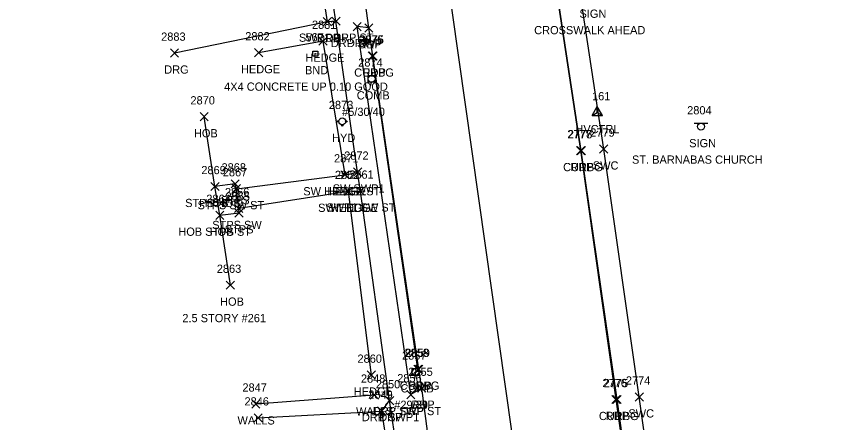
# Model space of a CAD drawing. Extents: x 1690689 to 1696275, y 438760 to 444007.
# Drawn here: x 1691078.4 to 1691277.8, y 441796.9 to 441895.7 of the extents above; entities that cross this region are included whole.
import ezdxf

# ---------------------------------------------------------------- set-up
doc = ezdxf.new("R2010")
doc.units = 0
for name, color, linetype in [('C_A', 7, 'Continuous'), ('C_I', 7, 'Continuous'), ('CPSM', 7, 'Continuous'), ('L_A', 7, 'Continuous'), ('L_C', 7, 'Continuous'), ('L_I', 7, 'Continuous'), ('L_TIC', 7, 'Continuous'), ('LAHR', 7, 'Continuous'), ('LBC', 7, 'Continuous'), ('LBF', 7, 'Continuous'), ('Level 18', 7, 'Continuous'), ('LWS', 7, 'Continuous'), ('M_A', 7, 'Continuous'), ('M_C', 7, 'Continuous'), ('M_I', 7, 'Continuous'), ('P_A', 7, 'Continuous'), ('P_I', 7, 'Continuous'), ('P_TIC', 7, 'Continuous'), ('PET', 7, 'Continuous'), ('PRC', 7, 'Continuous'), ('R_A', 7, 'Continuous'), ('R_I', 7, 'Continuous'), ('R_TIC', 7, 'Continuous'), ('RC', 7, 'Continuous'), ('RDG', 7, 'Continuous'), ('RDP', 7, 'Continuous'), ('RSW', 7, 'Continuous'), ('S_A', 7, 'Continuous'), ('S_C', 7, 'Continuous'), ('S_I', 7, 'Continuous'), ('SSGN', 7, 'Continuous'), ('U_A', 7, 'Continuous'), ('U_C', 7, 'Continuous'), ('U_I', 7, 'Continuous'), ('UP', 7, 'Continuous'), ('UWFH', 7, 'Continuous')]:
    doc.layers.add(name, color=color, linetype=linetype)

msp = doc.modelspace()

# ---------------------------------------------------------------- linework, layer by layer
at = {"layer": 'CPSM'}
for p, q in [((1691218.55, 441871.54), (1691219.8, 441873.71)), ((1691218.55, 441871.54), (1691219.8, 441872.26)), ((1691221.05, 441871.54), (1691219.8, 441873.71)), ((1691219.8, 441872.26), (1691219.8, 441873.71)), ((1691219.8, 441872.26), (1691219.8, 441872.26)), ((1691219.8, 441872.26), (1691221.05, 441871.54)), ((1691218.55, 441871.54), (1691221.05, 441871.54))]:
    msp.add_line(p, q, dxfattribs=at)
at = {"layer": 'L_TIC'}
for points in [[(1691152.07, 441888.63), (1691154.07, 441890.63)], [(1691154.07, 441888.63), (1691152.07, 441890.63)], [(1691136.4, 441885.83), (1691138.4, 441887.83)], [(1691138.4, 441885.83), (1691136.4, 441887.83)], [(1691123.15, 441870.25), (1691125.15, 441872.25)], [(1691125.15, 441870.25), (1691123.15, 441872.25)], [(1691157.43, 441856.14), (1691159.43, 441858.14)], [(1691159.43, 441856.14), (1691157.43, 441858.14)], [(1691125.76, 441853.29), (1691127.76, 441855.29)], [(1691127.76, 441853.29), (1691125.76, 441855.29)], [(1691125.76, 441853.29), (1691127.76, 441855.29)], [(1691127.76, 441853.29), (1691125.76, 441855.29)], [(1691130.67, 441853.95), (1691132.67, 441855.95)], [(1691132.67, 441853.95), (1691130.67, 441855.95)], [(1691130.98, 441852.76), (1691132.98, 441854.76)], [(1691132.98, 441852.76), (1691130.98, 441854.76)], [(1691158.26, 441852.11), (1691160.26, 441854.11)], [(1691160.26, 441852.11), (1691158.26, 441854.11)], [(1691131.55, 441847.94), (1691133.55, 441849.94)], [(1691133.55, 441847.94), (1691131.55, 441849.94)], [(1691131.64, 441846.87), (1691133.64, 441848.87)], [(1691133.64, 441846.87), (1691131.64, 441848.87)], [(1691126.96, 441846.3), (1691128.96, 441848.3)], [(1691128.96, 441846.3), (1691126.96, 441848.3)], [(1691126.96, 441846.3), (1691128.96, 441848.3)], [(1691128.96, 441846.3), (1691126.96, 441848.3)], [(1691129.52, 441829.29), (1691131.52, 441831.29)], [(1691131.52, 441829.29), (1691129.52, 441831.29)], [(1691163.84, 441807.42), (1691165.84, 441809.42)], [(1691165.84, 441807.42), (1691163.84, 441809.42)], [(1691164.55, 441802.59), (1691166.55, 441804.59)], [(1691166.55, 441802.59), (1691164.55, 441804.59)], [(1691135.71, 441800.41), (1691137.71, 441802.41)], [(1691137.71, 441800.41), (1691135.71, 441802.41)]]:
    msp.add_lwpolyline(points, dxfattribs=at)
at = {"layer": 'LAHR'}
for points in [[(1691158.43, 441857.14), (1691153.07, 441889.63), (1691137.4, 441886.83)], [(1691164.84, 441808.42), (1691159.26, 441853.11)]]:
    msp.add_lwpolyline(points, dxfattribs=at)
at = {"layer": 'LBC'}
msp.add_lwpolyline([(1691130.52, 441830.29), (1691127.96, 441847.3), (1691126.76, 441854.29), (1691124.15, 441871.25)], dxfattribs=at)
at = {"layer": 'LBF'}
msp.add_lwpolyline([(1691127.96, 441847.3), (1691132.64, 441847.87), (1691132.55, 441848.94), (1691131.98, 441853.76), (1691131.67, 441854.95), (1691126.76, 441854.29)], dxfattribs=at)
at = {"layer": 'Level 18'}
msp.add_lwpolyline([(1691150.57, 441887.2), (1691151.82, 441887.2), (1691151.82, 441885.95), (1691150.57, 441885.95)], close=True, dxfattribs=at)
msp.add_circle((1691151.19, 441886.58), 0.0833, dxfattribs=at)
at = {"layer": 'LWS'}
msp.add_lwpolyline([(1691136.71, 441801.41), (1691165.55, 441803.59)], dxfattribs=at)
at = {"layer": 'P_TIC'}
for points in [[(1691163.21, 441891.86), (1691165.21, 441893.86)], [(1691165.21, 441891.86), (1691163.21, 441893.86)], [(1691164.21, 441885.02), (1691166.21, 441887.02)], [(1691166.21, 441885.02), (1691164.21, 441887.02)], [(1691214.77, 441862.02), (1691216.77, 441864.02)], [(1691216.77, 441862.02), (1691214.77, 441864.02)], [(1691175.38, 441808.81), (1691177.38, 441810.81)], [(1691177.38, 441808.81), (1691175.38, 441810.81)], [(1691176.08, 441804.24), (1691178.08, 441806.24)], [(1691178.08, 441804.24), (1691176.08, 441806.24)], [(1691223.38, 441801.5), (1691225.38, 441803.5)], [(1691225.38, 441801.5), (1691223.38, 441803.5)]]:
    msp.add_lwpolyline(points, dxfattribs=at)
at = {"layer": 'PET'}
for points in [[(1691198.82, 441652.13), (1691193.05, 441693.14), (1691192.27, 441697.79), (1691180.43, 441782.55), (1691179.29, 441788.61), (1691177.08, 441805.24), (1691176.38, 441809.81), (1691165.21, 441886.02), (1691164.21, 441892.86), (1691162.22, 441907.75), (1691161.27, 441913.09), (1691143.08, 442034.41), (1691142.3, 442039.49), (1691139.9, 442054.44), (1691139.08, 442060.8), (1691125.85, 442150.15)], [(1691238.35, 441622.76), (1691233.07, 441677.78), (1691233.21, 441686.68), (1691232.89, 441704.26), (1691235.54, 441724.07), (1691224.38, 441802.5), (1691215.77, 441863.02), (1691203.96, 441941.11), (1691199.02, 441971.98), (1691195.58, 441993.9), (1691190.73, 442025.64), (1691172.95, 442147.3)]]:
    msp.add_lwpolyline(points, dxfattribs=at)
at = {"layer": 'PRC'}
msp.add_lwpolyline([(1691277.81, 441080.96), (1691253.5, 441214.94), (1691246.19, 441267.52), (1691239.79, 441327.83), (1691235.79, 441375.29), (1691233.27, 441422.2), (1691229.73, 441505.18), (1691226.6, 441557.92), (1691222.02, 441618.83), (1691218.57, 441657.04), (1691144.02, 442182.42), (1691112.43, 442376.83), (1691097.75, 442454.48), (1691089.73, 442499.13), (1691078.44, 442565.84)], dxfattribs=at)
at = {"layer": 'R_TIC'}
for points in [[(1691153.13, 441893.37), (1691155.13, 441895.37)], [(1691155.13, 441893.37), (1691153.13, 441895.37)], [(1691153.13, 441893.37), (1691155.13, 441895.37)], [(1691155.13, 441893.37), (1691153.13, 441895.37)], [(1691155.2, 441893.49), (1691157.2, 441895.49)], [(1691157.2, 441893.49), (1691155.2, 441895.49)], [(1691155.2, 441893.49), (1691157.2, 441895.49)], [(1691157.2, 441893.49), (1691155.2, 441895.49)], [(1691160.38, 441892.18), (1691162.38, 441894.18)], [(1691162.38, 441892.18), (1691160.38, 441894.18)], [(1691160.38, 441892.18), (1691162.38, 441894.18)], [(1691162.38, 441892.18), (1691160.38, 441894.18)], [(1691163.21, 441891.86), (1691165.21, 441893.86)], [(1691165.21, 441891.86), (1691163.21, 441893.86)], [(1691115.93, 441885.74), (1691117.93, 441887.74)], [(1691117.93, 441885.74), (1691115.93, 441887.74)], [(1691164.07, 441885.01), (1691166.07, 441887.01)], [(1691166.07, 441885.01), (1691164.07, 441887.01)], [(1691220.37, 441862.4), (1691222.37, 441864.4)], [(1691222.37, 441862.4), (1691220.37, 441864.4)], [(1691214.9, 441862.01), (1691216.9, 441864.01)], [(1691216.9, 441862.01), (1691214.9, 441864.01)], [(1691160.47, 441856.81), (1691162.47, 441858.81)], [(1691162.47, 441856.81), (1691160.47, 441858.81)], [(1691160.47, 441856.81), (1691162.47, 441858.81)], [(1691162.47, 441856.81), (1691160.47, 441858.81)], [(1691157.43, 441856.14), (1691159.43, 441858.14)], [(1691159.43, 441856.14), (1691157.43, 441858.14)], [(1691130.98, 441852.76), (1691132.98, 441854.76)], [(1691132.98, 441852.76), (1691130.98, 441854.76)], [(1691158.26, 441852.11), (1691160.26, 441854.11)], [(1691160.26, 441852.11), (1691158.26, 441854.11)], [(1691161.18, 441852.19), (1691163.18, 441854.19)], [(1691163.18, 441852.19), (1691161.18, 441854.19)], [(1691161.18, 441852.19), (1691163.18, 441854.19)], [(1691163.18, 441852.19), (1691161.18, 441854.19)], [(1691131.55, 441847.94), (1691133.55, 441849.94)], [(1691133.55, 441847.94), (1691131.55, 441849.94)], [(1691175.15, 441808.85), (1691177.15, 441810.85)], [(1691177.15, 441808.85), (1691175.15, 441810.85)], [(1691173.43, 441802.68), (1691175.43, 441804.68)], [(1691175.43, 441802.68), (1691173.43, 441804.68)], [(1691173.43, 441802.68), (1691175.43, 441804.68)], [(1691175.43, 441802.68), (1691173.43, 441804.68)], [(1691176.08, 441804.24), (1691178.08, 441806.24)], [(1691178.08, 441804.24), (1691176.08, 441806.24)], [(1691168.26, 441801.21), (1691170.26, 441803.21)], [(1691170.26, 441801.21), (1691168.26, 441803.21)], [(1691168.26, 441801.21), (1691170.26, 441803.21)], [(1691170.26, 441801.21), (1691168.26, 441803.21)], [(1691223.62, 441801.48), (1691225.62, 441803.48)], [(1691225.62, 441801.48), (1691223.62, 441803.48)], [(1691229.02, 441802.11), (1691231.02, 441804.11)], [(1691231.02, 441802.11), (1691229.02, 441804.11)], [(1691166.34, 441798.68), (1691168.34, 441800.68)], [(1691168.34, 441798.68), (1691166.34, 441800.68)], [(1691166.34, 441798.68), (1691168.34, 441800.68)], [(1691168.34, 441798.68), (1691166.34, 441800.68)], [(1691136.27, 441797.03), (1691138.27, 441799.03)], [(1691138.27, 441797.03), (1691136.27, 441799.03)]]:
    msp.add_lwpolyline(points, dxfattribs=at)
at = {"layer": 'RC'}
for points in [[(1691233.05, 441704.12), (1691235.66, 441723.91), (1691224.62, 441802.48), (1691215.9, 441863.01), (1691204.07, 441941.13)], [(1691176.15, 441809.85), (1691165.07, 441886.01)]]:
    msp.add_lwpolyline(points, dxfattribs=at)
at = {"layer": 'RDG'}
for points in [[(1691154.13, 441894.37), (1691116.93, 441886.74)], [(1691137.27, 441798.03), (1691167.34, 441799.68)]]:
    msp.add_lwpolyline(points, dxfattribs=at)
at = {"layer": 'RDP'}
for points in [[(1691156.2, 441894.49), (1691154.13, 441894.37), (1691152.65, 441904.39), (1691154.5, 441905.74)], [(1691164.21, 441892.86), (1691161.38, 441893.18)], [(1691177.08, 441805.24), (1691174.43, 441803.68)], [(1691171.12, 441789.95), (1691168.74, 441790.86), (1691167.34, 441799.68), (1691169.26, 441802.21)]]:
    msp.add_lwpolyline(points, dxfattribs=at)
at = {"layer": 'RSW'}
for points in [[(1691186.99, 441688.48), (1691175.94, 441757.23), (1691175.52, 441761.59), (1691171.12, 441789.95), (1691169.26, 441802.21), (1691162.18, 441853.19), (1691161.47, 441857.81), (1691156.2, 441894.49), (1691154.5, 441905.74), (1691133.83, 442041.33), (1691132.58, 442050.8), (1691127.44, 442084.38), (1691126.8, 442088.1), (1691113.62, 442174.46)], [(1691235.73, 441762.38), (1691230.02, 441803.11), (1691221.37, 441863.4), (1691209.39, 441942.41), (1691205.1, 441968.95), (1691200.85, 441996.37), (1691196.4, 442025.52), (1691180.16, 442136.25)], [(1691174.43, 441803.68), (1691161.38, 441893.18)], [(1691131.98, 441853.76), (1691158.43, 441857.14), (1691161.47, 441857.81)], [(1691162.18, 441853.19), (1691159.26, 441853.11), (1691132.55, 441848.94)]]:
    msp.add_lwpolyline(points, dxfattribs=at)
at = {"layer": 'SSGN'}
for p, q in [((1691243.39, 441869.68), (1691246.72, 441869.68)), ((1691245.04, 441868.85), (1691245.04, 441868.85))]:
    msp.add_line(p, q, dxfattribs=at)
msp.add_circle((1691245.04, 441868.85), 0.833, dxfattribs=at)
at = {"layer": 'UP'}
for p, q in [((1691164.05, 441879.63), (1691164.05, 441881.29)), ((1691164.05, 441881.29), (1691165.72, 441881.29)), ((1691165.14, 441882.13), (1691164.89, 441881.29)), ((1691164.89, 441880.46), (1691164.89, 441880.46)), ((1691165.72, 441881.29), (1691165.72, 441879.63)), ((1691165.72, 441879.63), (1691164.05, 441879.63)), ((1691164.64, 441878.79), (1691164.89, 441879.63)), ((1691175.8, 441810.86), (1691175.55, 441810.03)), ((1691174.72, 441808.36), (1691174.72, 441810.03)), ((1691174.72, 441810.03), (1691176.39, 441810.03)), ((1691175.55, 441809.2), (1691175.55, 441809.2)), ((1691176.39, 441810.03), (1691176.39, 441808.36)), ((1691176.39, 441808.36), (1691174.72, 441808.36)), ((1691175.3, 441807.53), (1691175.55, 441808.36))]:
    msp.add_line(p, q, dxfattribs=at)
for centre in [(1691164.89, 441880.46), (1691175.55, 441809.2)]:
    msp.add_circle(centre, 0.833, dxfattribs=at)
at = {"layer": 'UWFH'}
msp.add_line((1691157.74, 441870.13), (1691157.74, 441870.13), dxfattribs=at)
for centre, radius in [((1691156.74, 441870.13), 0.167), ((1691157.74, 441870.13), 0.833), ((1691158.74, 441870.13), 0.167), ((1691157.74, 441869.13), 0.167)]:
    msp.add_circle(centre, radius, dxfattribs=at)

# ---------------------------------------------------------------- texts
at = {"layer": 'C_A'}
msp.add_text('HVCTRL', height=2, dxfattribs=at).set_placement((1691214.49, 441867.26))
at = {"layer": 'C_I'}
msp.add_text('161', height=2, dxfattribs=at).set_placement((1691218.53, 441875.26))
at = {"layer": 'L_A'}
for s, p in [('HEDGE', (1691148.77, 441884.63)), ('HEDGE', (1691133.1, 441881.83)), ('HOB', (1691121.65, 441866.25)), ('HEDGE', (1691154.13, 441852.14)), ('STPS HOB', (1691119.51, 441849.29)), ('STPS SW ST', (1691122.54, 441848.76)), ('HOB', (1691124.27, 441849.29)), ('STPS', (1691128.19, 441849.95)), ('HEDGE', (1691154.96, 441848.11)), ('STPS SW', (1691126.11, 441843.94)), ('STPS', (1691129.16, 441842.87)), ('HOB STPS ST', (1691117.85, 441842.3)), ('HOB', (1691125.47, 441842.3)), ('HOB', (1691128.02, 441825.29)), ('HEDGE', (1691160.54, 441803.42)), ('WALLS', (1691161.1, 441798.59)), ('WALLS', (1691132.25, 441796.41))]:
    msp.add_text(s, height=2, dxfattribs=at).set_placement(p)
at = {"layer": 'L_C'}
msp.add_text('2.5 STORY #261', height=2, dxfattribs=at).set_placement((1691118.83, 441821.29))
at = {"layer": 'L_I'}
for s, p in [('2881', (1691150.37, 441892.63)), ('2882', (1691134.14, 441889.83)), ('2870', (1691120.8, 441874.25)), ('2871', (1691155.74, 441860.14)), ('2869', (1691123.45, 441857.29)), ('2869', (1691123.45, 441857.29)), ('2868', (1691128.36, 441857.95)), ('2867', (1691128.67, 441856.76)), ('2862', (1691155.95, 441856.11)), ('2864', (1691124.66, 441850.3)), ('2864', (1691124.66, 441850.3)), ('2866', (1691129.18, 441851.94)), ('2865', (1691129.34, 441850.87)), ('2863', (1691127.21, 441833.29)), ('2860', (1691161.45, 441811.42)), ('2848', (1691162.29, 441806.59)), ('2847', (1691133.45, 441804.41))]:
    msp.add_text(s, height=2, dxfattribs=at).set_placement(p)
at = {"layer": 'M_A'}
msp.add_text('BND', height=2, dxfattribs=at).set_placement((1691148.68, 441881.58))
at = {"layer": 'M_C'}
msp.add_text('4X4 CONCRETE UP 0.10 GOOD', height=2, dxfattribs=at).set_placement((1691129, 441877.58))
at = {"layer": 'M_I'}
msp.add_text('567', height=2, dxfattribs=at).set_placement((1691148.78, 441889.58))
at = {"layer": 'P_A'}
for p in [(1691161.7, 441887.86), (1691162.7, 441881.02), (1691213.26, 441858.02), (1691173.87, 441804.81), (1691174.57, 441800.24), (1691221.87, 441797.5)]:
    msp.add_text('RDP', height=2, dxfattribs=at).set_placement(p)
at = {"layer": 'P_I'}
for s, p in [('2875', (1691161.95, 441889.02)), ('2777', (1691212.51, 441866.02)), ('2859', (1691173.11, 441812.81)), ('2855', (1691173.82, 441808.24)), ('2776', (1691221.07, 441805.5))]:
    msp.add_text(s, height=2, dxfattribs=at).set_placement(p)
at = {"layer": 'R_A'}
for s, p in [('SWP1 DRP ST', (1691147.2, 441889.49)), ('DRG', (1691151.61, 441889.37)), ('DRP', (1691151.61, 441889.37)), ('DRP', (1691153.68, 441889.49)), ('DRP SWP', (1691154.96, 441888.18)), ('DRP', (1691158.87, 441888.18)), ('DRP', (1691161.7, 441887.86)), ('DRG', (1691114.42, 441881.74)), ('CURBG', (1691160.65, 441881.01)), ('SWC', (1691218.73, 441858.4)), ('CURBG', (1691211.49, 441858.01)), ('SW SWP1', (1691155.43, 441852.81)), ('SW SWP1', (1691155.43, 441852.81)), ('SW HEDGE ST', (1691148.26, 441852.14)), ('STPS SW ST', (1691122.54, 441848.76)), ('SW HEDGE', (1691151.87, 441848.11)), ('SWP1 SW ST', (1691153.88, 441848.19)), ('SWP1 SW ST', (1691153.88, 441848.19)), ('STPS SW', (1691126.11, 441843.94)), ('CURBG', (1691171.73, 441804.85)), ('DRP SWP ST', (1691165.15, 441798.68)), ('DRP', (1691171.92, 441798.68)), ('DRP', (1691174.57, 441800.24)), ('DRP SWP1', (1691162.52, 441797.21)), ('DRP', (1691166.75, 441797.21)), ('CURBG', (1691220.2, 441797.48)), ('SWC', (1691227.38, 441798.11))]:
    msp.add_text(s, height=2, dxfattribs=at).set_placement(p)
at = {"layer": 'R_I'}
for s, p in [('2883', (1691113.67, 441889.74)), ('2876', (1691161.76, 441889.01)), ('2779', (1691218.1, 441866.4)), ('2778', (1691212.64, 441866.01)), ('2872', (1691158.21, 441860.81)), ('2872', (1691158.21, 441860.81)), ('2871', (1691155.74, 441860.14)), ('2867', (1691128.67, 441856.76)), ('2862', (1691155.95, 441856.11)), ('2861', (1691159.44, 441856.19)), ('2861', (1691159.44, 441856.19)), ('2866', (1691129.18, 441851.94)), ('2858', (1691172.89, 441812.85)), ('2856', (1691171.12, 441806.68)), ('2856', (1691171.12, 441806.68)), ('2855', (1691173.82, 441808.24)), ('2850', (1691165.91, 441805.21)), ('2850', (1691165.91, 441805.21)), ('2775', (1691221.36, 441805.48)), ('2774', (1691226.76, 441806.11)), ('2849', (1691164.07, 441802.68)), ('2849', (1691164.07, 441802.68)), ('2846', (1691133.95, 441801.03))]:
    msp.add_text(s, height=2, dxfattribs=at).set_placement(p)
at = {"layer": 'S_A'}
for p in [(1691215.47, 441895.32), (1691242.17, 441863.83)]:
    msp.add_text('SIGN', height=2, dxfattribs=at).set_placement(p)
at = {"layer": 'S_C'}
for s, p in [('CROSSWALK AHEAD', (1691204.45, 441891.32)), ('ST. BARNABAS CHURCH', (1691228.26, 441859.83))]:
    msp.add_text(s, height=2, dxfattribs=at).set_placement(p)
at = {"layer": 'S_I'}
msp.add_text('2804', height=2, dxfattribs=at).set_placement((1691241.68, 441871.83))
at = {"layer": 'U_A'}
for s, p in [('COMB', (1691161.27, 441875.46)), ('HYD', (1691155.26, 441865.13)), ('COMB', (1691171.94, 441804.2))]:
    msp.add_text(s, height=2, dxfattribs=at).set_placement(p)
at = {"layer": 'U_C'}
for s, p in [('#5/30/40', (1691157.71, 441871.46)), ('#29/39', (1691170.41, 441800.2))]:
    msp.add_text(s, height=2, dxfattribs=at).set_placement(p)
at = {"layer": 'U_I'}
for s, p in [('2874', (1691161.63, 441883.46)), ('2873', (1691154.48, 441873.13)), ('2857', (1691172.29, 441812.2))]:
    msp.add_text(s, height=2, dxfattribs=at).set_placement(p)

doc.saveas('drawing.dxf')
